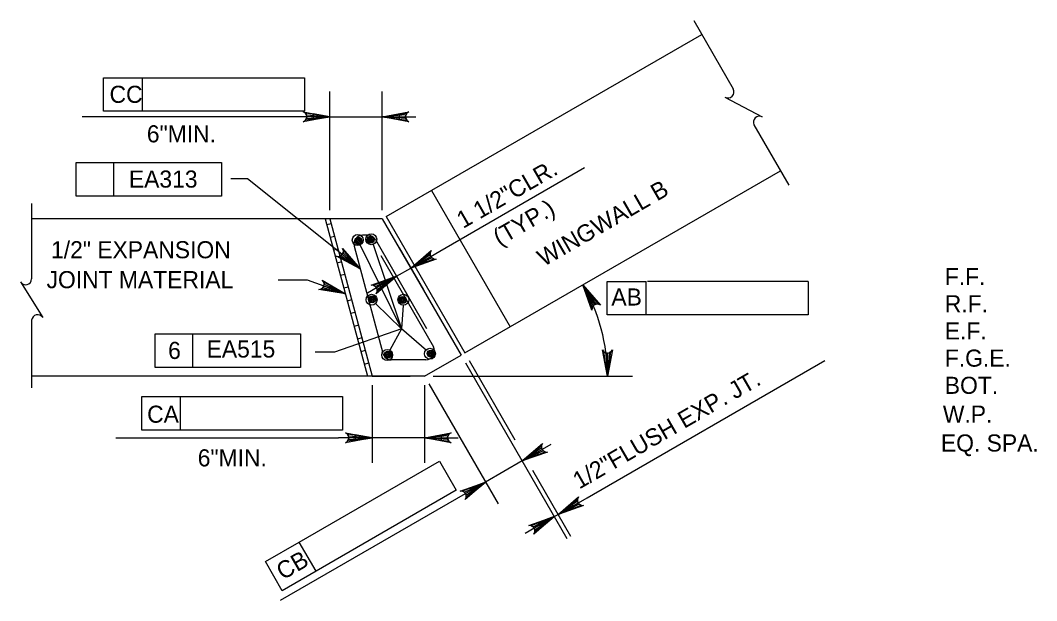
# Model space of a CAD drawing. Extents: x 638255 to 640306, y 296059 to 298435.
# Drawn here: x 638779.1 to 638957.5, y 298108.8 to 298210.6 of the extents above; entities that cross this region are included whole.
import ezdxf

# ---------------------------------------------------------------- set-up
doc = ezdxf.new("R2010")
doc.units = 0
for name, color, linetype in [('1', 7, 'Continuous'), ('Level 10', 7, 'Continuous'), ('Level 3', 7, 'Continuous'), ('Level 4', 7, 'Continuous'), ('Level 5', 7, 'Continuous')]:
    doc.layers.add(name, color=color, linetype=linetype)

# ---------------------------------------------------------------- blocks, each defined once
blk = doc.blocks.new('V')
at = {"layer": '1'}
blk.add_line((0, 0), (0, 0), dxfattribs=at)

msp = doc.modelspace()

# ---------------------------------------------------------------- linework, layer by layer
at = {"layer": 'Level 10'}
for p, q in [((638843.34, 298176.15), (638898.73, 298208.13)), ((638857.15, 298152.22), (638912.54, 298184.2)), ((638851.31, 298180.76), (638865.13, 298156.83)), ((638842.67, 298175.77), (638781.13, 298175.77)), ((638832.67, 298175.77), (638840.07, 298148.14)), ((638833.7, 298174.88), (638832.96, 298174.69)), ((638833.46, 298175.77), (638840.87, 298148.14)), ((638842.67, 298175.77), (638856.49, 298151.84)), ((638843.34, 298176.15), (638857.15, 298152.22)), ((638834.3, 298172.66), (638833.55, 298172.46)), ((638834.89, 298170.44), (638834.15, 298170.24)), ((638835.49, 298168.21), (638834.75, 298168.01)), ((638836.08, 298165.99), (638835.34, 298165.79)), ((638836.68, 298163.76), (638835.94, 298163.57)), ((638837.27, 298161.54), (638836.53, 298161.34)), ((638837.87, 298159.32), (638837.13, 298159.12)), ((638838.47, 298157.09), (638837.73, 298156.89)), ((638839.06, 298154.87), (638838.32, 298154.67)), ((638839.66, 298152.64), (638838.92, 298152.44)), ((638850.08, 298148.14), (638856.49, 298151.84)), ((638840.26, 298150.42), (638839.51, 298150.22)), ((638850.08, 298148.14), (638781.13, 298148.14)), ((638840.85, 298148.2), (638840.64, 298148.14)), ((638840.87, 298148.14), (638847.53, 298148.14))]:
    msp.add_line(p, q, dxfattribs=at)
at = {"layer": 'Level 3'}
for p, q in [((638793.76, 298200.52), (638800.59, 298200.52)), ((638793.76, 298194.63), (638793.76, 298200.52)), ((638800.59, 298194.63), (638800.59, 298200.52)), ((638800.59, 298200.52), (638828.99, 298200.52)), ((638828.99, 298200.52), (638828.99, 298194.63)), ((638833.46, 298177.3), (638833.46, 298198.1)), ((638842.67, 298177.3), (638842.67, 298198.1)), ((638828.99, 298194.63), (638793.76, 298194.63)), ((638830.52, 298193.68), (638790, 298193.68)), ((638833.46, 298193.68), (638842.67, 298193.68)), ((638845.62, 298193.68), (638848.56, 298193.68)), ((638788.96, 298185.64), (638814.45, 298185.64)), ((638788.96, 298179.75), (638788.96, 298185.64)), ((638795.54, 298179.75), (638795.54, 298185.64)), ((638814.45, 298185.64), (638814.45, 298179.75)), ((638852.77, 298170.07), (638878.17, 298184.74)), ((638819.02, 298182.79), (638816.07, 298182.79)), ((638838.8, 298166.97), (638819.02, 298182.79)), ((638814.45, 298179.75), (638788.96, 298179.75)), ((638846.06, 298156.44), (638838.79, 298171.18)), ((638841.04, 298171.27), (638846.06, 298156.44)), ((638843.12, 298169.24), (638847.38, 298161.86)), ((638845.61, 298170.68), (638849.87, 298163.3)), ((638847.66, 298167.13), (638852.77, 298170.07)), ((638845.17, 298165.69), (638840.06, 298162.74)), ((638845.17, 298165.69), (638847.66, 298167.13)), ((638829.53, 298165), (638824.38, 298165)), ((638836.2, 298162.58), (638829.53, 298165)), ((638882.15, 298158.89), (638882.15, 298164.79)), ((638882.15, 298164.79), (638888.96, 298164.79)), ((638888.98, 298158.89), (638888.98, 298164.79)), ((638889.19, 298164.84), (638917.43, 298164.84)), ((638917.38, 298164.79), (638917.38, 298158.89)), ((638846.06, 298156.44), (638841.48, 298160.89)), ((638846.31, 298160.6), (638846.06, 298156.44)), ((638917.38, 298158.89), (638882.15, 298158.89)), ((638802.82, 298155.58), (638828.31, 298155.58)), ((638802.82, 298149.69), (638802.82, 298155.58)), ((638809.4, 298149.69), (638809.4, 298155.58)), ((638828.31, 298155.58), (638828.31, 298149.69)), ((638846.06, 298156.44), (638834.27, 298152.36)), ((638846.06, 298156.44), (638843.98, 298152.71)), ((638850.45, 298152.65), (638846.06, 298156.44)), ((638834.27, 298152.36), (638830.87, 298152.36)), ((638828.31, 298149.69), (638802.82, 298149.69)), ((638857.25, 298150.51), (638875.06, 298119.67)), ((638857.92, 298150.9), (638865.94, 298137)), ((638878.62, 298126.83), (638920.31, 298150.91)), ((638851.61, 298148.14), (638886.6, 298148.14)), ((638840.87, 298146.6), (638840.87, 298132.94)), ((638850.08, 298146.6), (638850.08, 298132.94)), ((638850.84, 298146.81), (638863.01, 298125.74)), ((638800.44, 298144.58), (638807.27, 298144.58)), ((638800.44, 298138.69), (638800.44, 298144.58)), ((638807.27, 298138.69), (638807.27, 298144.58)), ((638807.27, 298144.58), (638835.67, 298144.58)), ((638835.67, 298144.58), (638835.67, 298138.69)), ((638795.93, 298137.36), (638834.97, 298137.36)), ((638835.67, 298138.69), (638800.44, 298138.69)), ((638837.92, 298137.36), (638834.97, 298137.36)), ((638850.08, 298137.36), (638840.87, 298137.36)), ((638853.02, 298137.36), (638855.97, 298137.36)), ((638867.21, 298133.27), (638872.31, 298136.22)), ((638828.09, 298119.03), (638852.69, 298133.23)), ((638852.69, 298133.23), (638855.63, 298128.13)), ((638867.21, 298133.27), (638860.8, 298129.57)), ((638869.03, 298131.65), (638875.72, 298120.06)), ((638860.8, 298129.57), (638855.69, 298126.63)), ((638855.69, 298126.63), (638824.74, 298108.76)), ((638855.63, 298128.13), (638825.12, 298110.51)), ((638873.51, 298123.89), (638878.62, 298126.83)), ((638872.85, 298123.5), (638867.74, 298120.56)), ((638872.85, 298123.5), (638873.52, 298123.89)), ((638822.18, 298115.62), (638828.09, 298119.03)), ((638831.04, 298113.93), (638828.09, 298119.03)), ((638825.12, 298110.51), (638822.18, 298115.62))]:
    msp.add_line(p, q, dxfattribs=at)
for points in [[(638833.46, 298193.68), (638828.81, 298192.81), (638829.17, 298193.05), (638829.35, 298193.37), (638829.41, 298193.68), (638829.35, 298193.99), (638829.17, 298194.3), (638828.81, 298194.55), (638833.46, 298193.68), (638829.17, 298194.3), (638829.35, 298193.99), (638833.46, 298193.68), (638829.41, 298193.68), (638829.35, 298193.37), (638833.46, 298193.68), (638829.17, 298193.05)], [(638842.67, 298193.68), (638847.32, 298194.55), (638846.97, 298194.3), (638846.78, 298193.99), (638846.73, 298193.68), (638846.78, 298193.37), (638846.97, 298193.05), (638847.32, 298192.81), (638842.67, 298193.68), (638846.97, 298193.05), (638846.78, 298193.37), (638842.67, 298193.68), (638846.73, 298193.68), (638846.78, 298193.99), (638842.67, 298193.68), (638846.97, 298194.3)], [(638838.8, 298166.97), (638834.62, 298169.2), (638835.06, 298169.17), (638835.4, 298169.3), (638835.63, 298169.51), (638835.79, 298169.78), (638835.84, 298170.14), (638835.71, 298170.56), (638838.8, 298166.97), (638835.84, 298170.14), (638835.79, 298169.78), (638838.8, 298166.97), (638835.63, 298169.51), (638835.4, 298169.3), (638838.8, 298166.97), (638835.06, 298169.17)], [(638847.66, 298167.13), (638851.25, 298170.21), (638851.07, 298169.81), (638851.06, 298169.45), (638851.17, 298169.16), (638851.37, 298168.91), (638851.69, 298168.73), (638852.12, 298168.7), (638847.66, 298167.13), (638851.69, 298168.73), (638851.37, 298168.91), (638847.66, 298167.13), (638851.17, 298169.16), (638851.06, 298169.45), (638847.66, 298167.13), (638851.07, 298169.81)], [(638845.17, 298165.69), (638841.58, 298162.61), (638841.76, 298163), (638841.77, 298163.37), (638841.66, 298163.66), (638841.45, 298163.9), (638841.14, 298164.08), (638840.7, 298164.12), (638845.17, 298165.69), (638841.14, 298164.08), (638841.45, 298163.9), (638845.17, 298165.69), (638841.66, 298163.66), (638841.77, 298163.37), (638845.17, 298165.69), (638841.76, 298163)], [(638836.2, 298162.58), (638831.53, 298163.35), (638831.95, 298163.46), (638832.23, 298163.69), (638832.39, 298163.97), (638832.45, 298164.28), (638832.38, 298164.63), (638832.13, 298164.99), (638836.2, 298162.58), (638832.38, 298164.63), (638832.45, 298164.28), (638836.2, 298162.58), (638832.39, 298163.97), (638832.23, 298163.69), (638836.2, 298162.58), (638831.95, 298163.46)], [(638877.88, 298164.19), (638880.96, 298160.6), (638880.56, 298160.78), (638880.2, 298160.79), (638879.9, 298160.68), (638879.66, 298160.48), (638879.48, 298160.16), (638879.45, 298159.73), (638877.88, 298164.19), (638879.48, 298160.16), (638879.66, 298160.48), (638877.88, 298164.19), (638879.9, 298160.68), (638880.2, 298160.79), (638877.88, 298164.19), (638880.56, 298160.78)], [(638882.18, 298148.14), (638881.3, 298152.79), (638881.55, 298152.43), (638881.87, 298152.25), (638882.18, 298152.19), (638882.49, 298152.25), (638882.8, 298152.43), (638883.05, 298152.79), (638882.18, 298148.14), (638882.8, 298152.43), (638882.49, 298152.25), (638882.18, 298148.14), (638882.18, 298152.19), (638881.87, 298152.25), (638882.18, 298148.14), (638881.55, 298152.43)], [(638840.87, 298137.36), (638836.22, 298136.48), (638836.57, 298136.73), (638836.76, 298137.04), (638836.81, 298137.36), (638836.76, 298137.67), (638836.57, 298137.98), (638836.22, 298138.23), (638840.87, 298137.36), (638836.57, 298137.98), (638836.76, 298137.67), (638840.87, 298137.36), (638836.81, 298137.36), (638836.76, 298137.04), (638840.87, 298137.36), (638836.57, 298136.73)], [(638850.08, 298137.36), (638854.73, 298138.23), (638854.37, 298137.98), (638854.19, 298137.67), (638854.13, 298137.36), (638854.19, 298137.04), (638854.37, 298136.73), (638854.73, 298136.48), (638850.08, 298137.36), (638854.37, 298136.73), (638854.19, 298137.04), (638850.08, 298137.36), (638854.13, 298137.36), (638854.19, 298137.67), (638850.08, 298137.36), (638854.37, 298137.98)], [(638867.21, 298133.27), (638870.8, 298136.35), (638870.61, 298135.96), (638870.61, 298135.6), (638870.72, 298135.3), (638870.92, 298135.06), (638871.24, 298134.88), (638871.67, 298134.84), (638867.21, 298133.27), (638871.24, 298134.88), (638870.92, 298135.06), (638867.21, 298133.27), (638870.72, 298135.3), (638870.61, 298135.6), (638867.21, 298133.27), (638870.61, 298135.96)], [(638860.8, 298129.57), (638857.2, 298126.49), (638857.39, 298126.89), (638857.39, 298127.25), (638857.29, 298127.54), (638857.08, 298127.79), (638856.77, 298127.96), (638856.33, 298128), (638860.8, 298129.57), (638856.77, 298127.96), (638857.08, 298127.79), (638860.8, 298129.57), (638857.29, 298127.54), (638857.39, 298127.25), (638860.8, 298129.57), (638857.39, 298126.89)], [(638873.51, 298123.89), (638877.11, 298126.97), (638876.92, 298126.57), (638876.92, 298126.21), (638877.03, 298125.91), (638877.23, 298125.67), (638877.54, 298125.49), (638877.98, 298125.46), (638873.51, 298123.89), (638877.54, 298125.49), (638877.23, 298125.67), (638873.51, 298123.89), (638877.03, 298125.91), (638876.92, 298126.21), (638873.51, 298123.89), (638876.92, 298126.57)], [(638872.85, 298123.5), (638869.26, 298120.42), (638869.44, 298120.82), (638869.45, 298121.18), (638869.34, 298121.48), (638869.14, 298121.72), (638868.82, 298121.9), (638868.39, 298121.93), (638872.85, 298123.5), (638868.82, 298121.9), (638869.14, 298121.72), (638872.85, 298123.5), (638869.34, 298121.48), (638869.45, 298121.18), (638872.85, 298123.5), (638869.44, 298120.82)]]:
    msp.add_lwpolyline(points, dxfattribs=at)
for points in [[(638830.52, 298194.17), (638830.52, 298193.18), (638833.46, 298193.68)], [(638845.62, 298194.17), (638845.62, 298193.18), (638842.67, 298193.68)], [(638836.19, 298168.43), (638836.81, 298169.2), (638838.8, 298166.97)], [(638849.97, 298169.03), (638850.46, 298168.18), (638847.66, 298167.13)], [(638842.37, 298164.64), (638842.86, 298163.79), (638845.17, 298165.69)], [(638833.26, 298163.13), (638833.6, 298164.05), (638836.2, 298162.58)], [(638837.92, 298137.85), (638837.92, 298136.86), (638840.87, 298137.36)], [(638853.02, 298137.85), (638853.02, 298136.86), (638850.08, 298137.36)], [(638869.51, 298135.17), (638870.01, 298134.32), (638867.21, 298133.27)], [(638858, 298128.52), (638858.49, 298127.67), (638860.8, 298129.57)], [(638875.82, 298125.78), (638876.31, 298124.93), (638873.52, 298123.89)], [(638870.05, 298122.45), (638870.54, 298121.6), (638872.85, 298123.5)]]:
    msp.add_lwpolyline(points, close=True, dxfattribs=at)
for centre in [(638838.36, 298172.04), (638840.73, 298172.18), (638840.79, 298161.56), (638846.37, 298161.56), (638843.52, 298151.87), (638851.02, 298152.09)]:
    msp.add_circle(centre, 0.96, dxfattribs=at)
msp.add_arc((638850.08, 298148.14), 32.1, 359.9996, 30.0002, dxfattribs=at)
at = {"layer": 'Level 4'}
for p, q in [((638897.31, 298210.59), (638904.25, 298198.57)), ((638902.8, 298197.11), (638909.35, 298193.65)), ((638907.88, 298192.27), (638914, 298181.68)), ((638781.13, 298178.44), (638781.13, 298166.68)), ((638781.13, 298166.68), (638781.13, 298165.25)), ((638779.15, 298164.71), (638783.09, 298158.44)), ((638781.13, 298157.98), (638781.13, 298146.13))]:
    msp.add_line(p, q, dxfattribs=at)
for centre, start, end in [((638903.33, 298198.03), 240, 30), ((638908.85, 298192.71), 62.1328, 204.6714), ((638780.07, 298165.25), 210, 0), ((638782.19, 298157.88), 32.1328, 174.6714)]:
    msp.add_arc(centre, 1.06, start, end, dxfattribs=at)
at = {"layer": 'Level 5'}
for p, q in [((638840.12, 298172.89), (638839.21, 298172.89)), ((638837.73, 298170.96), (638842.77, 298152.16)), ((638841.45, 298172.12), (638850.45, 298156.53)), ((638842.39, 298169.35), (638851.64, 298153.32)), ((638850.32, 298151.02), (638844.25, 298151.02))]:
    msp.add_line(p, q, dxfattribs=at)
for centre, radius in [((638840.63, 298172.1), 0.624), ((638838.47, 298171.89), 0.624), ((638838.47, 298171.89), 0.468), ((638838.47, 298171.89), 0.312), ((638838.47, 298171.89), 0.156), ((638840.63, 298172.1), 0.468), ((638840.63, 298172.1), 0.312), ((638840.63, 298172.1), 0.156), ((638840.88, 298161.63), 0.624), ((638840.88, 298161.63), 0.468), ((638846.25, 298161.52), 0.624), ((638840.88, 298161.63), 0.312), ((638840.88, 298161.63), 0.156), ((638846.25, 298161.52), 0.468), ((638846.25, 298161.52), 0.312), ((638846.25, 298161.52), 0.156), ((638843.66, 298151.92), 0.624), ((638843.66, 298151.92), 0.468), ((638843.66, 298151.92), 0.312), ((638843.66, 298151.92), 0.156), ((638851.17, 298152.11), 0.624), ((638851.17, 298152.11), 0.468), ((638851.17, 298152.11), 0.312), ((638851.17, 298152.11), 0.156)]:
    msp.add_circle(centre, radius, dxfattribs=at)
for centre, start, end in [((638839.21, 298171.35), 90, 195), ((638840.13, 298171.35), 30, 90), ((638850.32, 298152.55), 270, 30), ((638844.25, 298152.55), 195, 270)]:
    msp.add_arc(centre, 1.53, start, end, dxfattribs=at)

# ---------------------------------------------------------------- block references
at = {"layer": 'Level 3', "xscale": 0.7859001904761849, "yscale": 0.785900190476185}
msp.add_blockref('V', (638902.17, 298164.84), dxfattribs=at)

# ---------------------------------------------------------------- texts
at = {"layer": 'Level 3'}
for s, height, p in [('CC', 3, (638794.8, 298196.11)), ('6"MIN.', 3, (638801.35, 298189.18)), ('EA313', 3, (638798.2, 298181.24)), ('1/2" EXPANSION', 3.0001, (638784.54, 298168.84)), ('JOINT MATERIAL', 3.0001, (638783.75, 298163.59)), ('F.F.', 3, (638941.38, 298164.13)), ('AB', 3, (638882.87, 298160.55)), ('R.F.', 3, (638941.38, 298159.36)), ('E.F.', 3, (638941.38, 298154.59)), ('6', 3, (638805.08, 298151.17)), ('EA515', 3, (638811.84, 298151.42)), ('F.G.E.', 3, (638941.38, 298149.82)), ('BOT.', 3, (638941.38, 298145.05)), ('CA', 3, (638801.4, 298139.98)), ('W.P.', 3, (638941.04, 298139.99)), ('EQ. SPA.', 3, (638940.7, 298134.93)), ('6"MIN.', 3, (638810.28, 298132.32))]:
    msp.add_text(s, height=height, dxfattribs=at).set_placement(p)
for s, height, rotation, p in [('1 1/2"CLR.', 3, 30.0018, (638856.85, 298173.98)), ('WINGWALL B', 3, 30, (638871, 298167.31)), ('(TYP.)', 3, 30.0018, (638863.23, 298170.93)), ('1/2"FLUSH EXP. JT.', 3.0001, 30.0031, (638877.23, 298128.25)), ('CB', 3, 30, (638825.2, 298112.31))]:
    msp.add_text(s, height=height, rotation=rotation, dxfattribs=at).set_placement(p)

doc.saveas('drawing.dxf')
